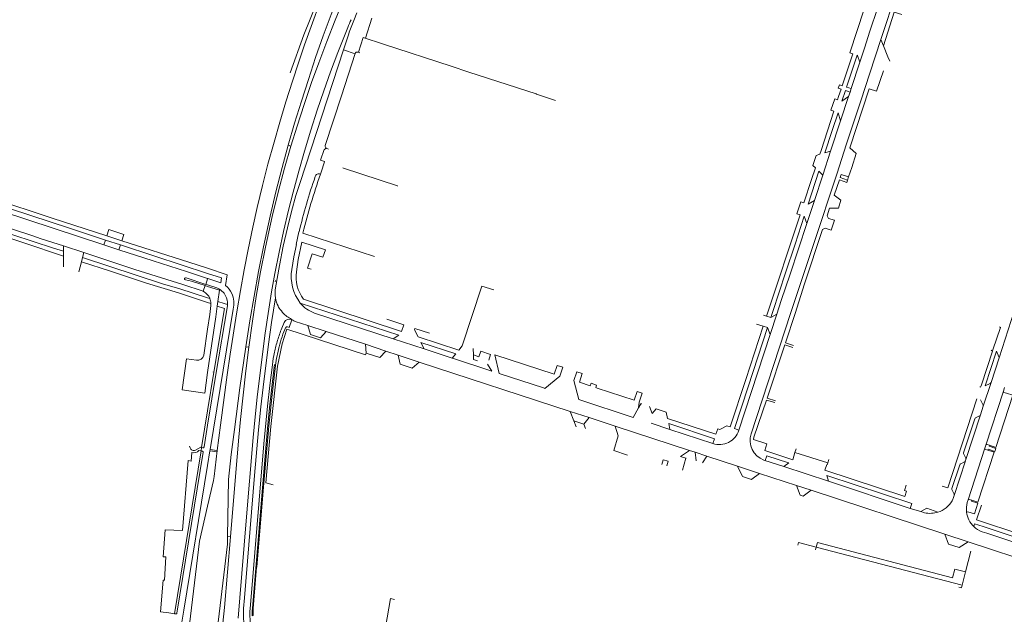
# Model space of a CAD drawing. Extents: x 145000 to 155000, y 457500 to 470000.
# Tile 419 of 548: x 152910 to 153382, y 464106 to 464391. Entities that reach past the tile are written whole.
import ezdxf

# ---------------------------------------------------------------- set-up
doc = ezdxf.new("R2010")
doc.units = 0
doc.header["$LTSCALE"] = 0.2
doc.header["$MEASUREMENT"] = 0
doc.layers.add('kant verharding', color=252, linetype='Continuous', lineweight=0)

msp = doc.modelspace()

# ---------------------------------------------------------------- linework, layer by layer
at = {"layer": 'kant verharding', "lineweight": 0}
for p, q in [((153071.54, 464394.48), (153070.1, 464390.77)), ((153078.74, 464391.95), (153075.64, 464382.34)), ((153067.67, 464384.34), (153065.15, 464376.66)), ((153074.63, 464382.66), (153072.37, 464375.54)), ((153074.63, 464382.66), (153084.38, 464379.5)), ((153084.38, 464379.5), (153116.84, 464368.8)), ((153322.77, 464381.69), (153317.48, 464365.51)), ((153322.77, 464381.69), (153324.03, 464378.69)), ((153065.15, 464376.66), (153070.81, 464374.81)), ((153072.06, 464375.62), (153072.37, 464375.54)), ((153072.37, 464375.54), (153073, 464375.31)), ((153307.99, 464375.27), (153309.39, 464374.79)), ((153324.03, 464378.69), (153326.25, 464373.37)), ((153308.61, 464358.1), (153312.81, 464370.85)), ((153326.25, 464373.37), (153327.12, 464371.3)), ((153116.84, 464368.8), (153125.24, 464366.06)), ((153125.24, 464366.06), (153157.59, 464355.52)), ((153320.82, 464356.86), (153324.04, 464366.7)), ((153303, 464359.96), (153302.39, 464358.32)), ((153307.39, 464354.38), (153308.07, 464356.47)), ((153308.07, 464356.47), (153308.61, 464358.1)), ((153300.74, 464353.15), (153298.9, 464347.77)), ((153302.08, 464352.67), (153300.74, 464353.15)), ((153303.54, 464342.71), (153307.39, 464354.38)), ((153304.13, 464352), (153307.39, 464354.38)), ((153298.9, 464347.77), (153300.33, 464347.2)), ((153302.29, 464346.44), (153303.54, 464342.71)), ((153298.68, 464328.02), (153303.54, 464342.71)), ((153038.65, 464330.93), (153039.98, 464330.48)), ((153057.98, 464329.07), (153056.87, 464329.5)), ((153294.97, 464316.6), (153298.68, 464328.02)), ((153298.68, 464328.02), (153295.97, 464327.27)), ((153306.23, 464331.09), (153301.81, 464317.59)), ((153311.06, 464327.03), (153307.89, 464329.66)), ((153056.03, 464322.89), (153054.41, 464318.03)), ((153291.83, 464326.06), (153290.23, 464321.24)), ((153293.65, 464326.65), (153291.83, 464326.06)), ((153308.84, 464320.25), (153311.06, 464327.03)), ((153054.41, 464318.03), (153054.08, 464317.08)), ((153065.09, 464319.93), (153064.76, 464320.04)), ((153293.08, 464318.43), (153287.91, 464302.61)), ((153290.23, 464321.24), (153291.42, 464320.02)), ((153294.97, 464316.6), (153293.08, 464318.43)), ((153307.37, 464315.77), (153308.84, 464320.25)), ((153290.97, 464304.45), (153294.97, 464316.6)), ((153301.81, 464317.59), (153298.78, 464308.39)), ((153307.37, 464315.77), (153303.78, 464316.95)), ((153306.85, 464314.18), (153306.46, 464313)), ((153306.85, 464314.18), (153307.37, 464315.77)), ((153287.29, 464293.43), (153290.97, 464304.45)), ((153287.91, 464302.61), (153290.97, 464304.45)), ((153303.69, 464304.55), (153300.48, 464307.01)), ((153302.46, 464300.66), (153303.69, 464304.55)), ((152950.28, 464283.15), (152901.6, 464299.17)), ((153284.49, 464303.73), (153282.56, 464298.02)), ((153285.91, 464303.28), (153284.49, 464303.73)), ((153284.08, 464297.54), (153267.93, 464248.98)), ((153282.56, 464298.02), (153284.08, 464297.54)), ((153286.04, 464296.82), (153287.29, 464293.43)), ((153300.53, 464294.95), (153299.02, 464290.25)), ((152951.63, 464287.45), (152952.62, 464290.5)), ((152952.62, 464290.5), (152959.83, 464288.15)), ((152950.28, 464283.15), (152951.02, 464285.46)), ((152951.02, 464285.46), (152958.17, 464283.12)), ((152958.83, 464285.11), (152951.63, 464287.45)), ((152959.83, 464288.15), (152958.83, 464285.11)), ((152958.83, 464285.11), (152991.02, 464274.83)), ((153045.67, 464288.8), (153079.99, 464277.49)), ((152930.92, 464282.64), (152930.93, 464280.04)), ((152930.92, 464282.64), (152940.71, 464279.39)), ((152950.28, 464283.15), (152957.41, 464280.81)), ((152958.17, 464283.12), (152957.41, 464280.81)), ((152930.93, 464280.04), (152930.95, 464277.75)), ((152930.95, 464277.75), (152930.94, 464272.61)), ((152940.03, 464277.09), (152939.5, 464274.93)), ((152940.71, 464279.39), (152940.03, 464277.09)), ((152939.5, 464274.93), (152938.25, 464270.22)), ((153000, 464271.87), (152991.02, 464274.83)), ((152999.15, 464264.17), (152989.64, 464267.27)), ((153000, 464267.02), (152989.94, 464270.31)), ((153000, 464266.75), (152999.15, 464264.17)), ((153000.08, 464266.99), (153000, 464267.02)), ((153000.08, 464266.99), (153000, 464266.75)), ((153006.3, 464264.92), (153000.08, 464266.99)), ((152986.64, 464262.05), (153000, 464257.71)), ((152997.94, 464260.84), (152988.06, 464264.12)), ((152998.86, 464263.6), (152997.94, 464260.84)), ((152998.86, 464263.6), (153000, 464263.22)), ((153000, 464263.89), (152999.15, 464264.17)), ((153004.39, 464262.43), (153000, 464263.89)), ((153032.46, 464265.37), (153032.57, 464266.04)), ((153000, 464255.5), (152985.97, 464260.04)), ((153000, 464257.71), (153001.09, 464257.36)), ((153045.95, 464257.02), (153093, 464241.59)), ((153001.58, 464254.99), (153000, 464255.5)), ((153001.02, 464249.66), (153001.56, 464253.98)), ((153001.25, 464184.94), (153012.26, 464252.33)), ((153004.61, 464253.77), (153003.86, 464248.59)), ((153004.93, 464256.01), (153004.61, 464253.77)), ((153007.59, 464252.81), (153004.61, 464253.77)), ((153033.77, 464253.82), (153033.81, 464253.76)), ((153091.67, 464239.82), (153044.45, 464255.23)), ((153000, 464242.67), (153001.02, 464249.66)), ((153003.86, 464248.59), (153000, 464221.81)), ((153036.53, 464250.1), (153036.62, 464250.01)), ((153039.03, 464243.5), (153040.45, 464247.23)), ((153040.43, 464247.18), (153040.45, 464247.22)), ((153051.26, 464250.41), (153088.97, 464238.11)), ((153266.62, 464249.38), (153267.93, 464248.98)), ((153267.93, 464248.98), (153270.01, 464248.34)), ((153269.74, 464240.09), (153272.91, 464249.8)), ((153270.01, 464248.34), (153272.91, 464249.8)), ((153386.77, 464251.34), (153379.53, 464228.9)), ((152998.17, 464230.18), (153000, 464242.67)), ((153035.58, 464243.12), (153036.71, 464245.95)), ((153037.97, 464243.62), (153037.54, 464243.68)), ((153037.99, 464243.85), (153037.97, 464243.62)), ((153037.99, 464243.9), (153037.99, 464243.85)), ((153037.99, 464243.9), (153039.03, 464243.5)), ((153042, 464246.43), (153047.99, 464244.46)), ((153047.99, 464244.46), (153056.86, 464241.56)), ((153263.16, 464245.13), (153266.43, 464244.12)), ((153266.43, 464244.12), (153268.4, 464243.51)), ((153268.4, 464243.51), (153269.74, 464240.09)), ((153056.86, 464241.56), (153075.65, 464235.4)), ((153091.67, 464239.82), (153088.97, 464238.11)), ((153103.81, 464233.29), (153088.97, 464238.11)), ((153120.41, 464232.63), (153100.99, 464238.92)), ((153254.72, 464194.16), (153269.74, 464240.09)), ((153019.76, 464233.97), (153018.37, 464234.19)), ((153075.65, 464235.4), (153075.99, 464231.21)), ((153075.65, 464235.4), (153085.5, 464232.16)), ((153102.3, 464236.33), (153103.81, 464233.29)), ((153118.99, 464230.87), (153102.3, 464236.33)), ((153127.32, 464233.33), (153127.43, 464230.31)), ((153268.3, 464209.57), (153276.74, 464235.2)), ((153276.74, 464235.2), (153280.64, 464233.95)), ((153280.91, 464234.79), (153277.04, 464236.11)), ((153075.99, 464231.21), (153082.59, 464229.06)), ((153082.59, 464229.06), (153085.5, 464232.16)), ((153085.5, 464232.16), (153091.32, 464230.24)), ((153091.32, 464230.24), (153101.5, 464226.9)), ((153091.32, 464230.24), (153092.29, 464225.92)), ((153117.45, 464228.73), (153136.21, 464222.59)), ((153127.43, 464230.31), (153127.52, 464228.14)), ((153127.43, 464230.31), (153130.1, 464229.44)), ((153130.1, 464229.44), (153130.97, 464232.12)), ((153371.06, 464216.03), (153376.31, 464232.16)), ((153372.79, 464215.5), (153378.27, 464232.1)), ((153379.53, 464228.9), (153375.66, 464217.15)), ((153376.31, 464232.16), (153375.79, 464232.54)), ((153379.49, 464229.37), (153378.27, 464232.1)), ((153092.29, 464225.92), (153098.11, 464224.01)), ((153098.11, 464224.01), (153101.5, 464226.9)), ((153101.5, 464226.9), (153173.78, 464203.24)), ((153127.52, 464228.14), (153129.48, 464227.49)), ((153136.21, 464222.59), (153134.19, 464225.94)), ((153002.64, 464221.98), (153002.67, 464222.19)), ((153139.87, 464221.34), (153161, 464214.46)), ((153161, 464214.46), (153161.72, 464214.22)), ((153371.92, 464205.65), (153375.66, 464217.15)), ((153375.19, 464216.61), (153372.79, 464215.5)), ((153381.57, 464212.87), (153382.19, 464214.68)), ((153272.3, 464208.31), (153268.3, 464209.57)), ((153381.57, 464212.87), (153373.16, 464187.05)), ((153381.88, 464212.31), (153383.05, 464211.93)), ((153178.06, 464208.91), (153204.13, 464200.37)), ((153211.95, 464205.5), (153213.16, 464202.17)), ((153354.89, 464166.52), (153368.86, 464209.29)), ((153371.86, 464206.17), (153370.55, 464208.74)), ((153371.92, 464205.65), (153370.58, 464201.59)), ((152997.13, 464185.91), (153000, 464203.45)), ((153173.78, 464203.24), (153182.99, 464200.23)), ((153173.78, 464203.24), (153175.59, 464198.63)), ((153180.43, 464197.02), (153182.99, 464200.23)), ((153182.99, 464200.23), (153195.36, 464196.18)), ((153213.16, 464202.17), (153215.03, 464204.48)), ((153219.95, 464202.88), (153215.03, 464204.48)), ((153220.58, 464199.8), (153219.95, 464202.88)), ((153363.62, 464180.11), (153370.58, 464201.59)), ((153370.18, 464201.05), (153368.3, 464200.18)), ((153000, 464196.58), (152998.3, 464186.24)), ((153175.59, 464198.63), (153180.43, 464197.02)), ((153175.59, 464198.63), (153176.68, 464195.84)), ((153180.43, 464197.02), (153181.19, 464195.08)), ((153196.89, 464191.56), (153195.36, 464196.18)), ((153195.36, 464196.18), (153231.05, 464184.51)), ((153212.64, 464197.63), (153221.59, 464194.58)), ((153221.59, 464194.58), (153221.09, 464197.49)), ((153367.83, 464199.64), (153362.52, 464183.32)), ((153194.72, 464184.44), (153196.89, 464191.56)), ((153221.59, 464194.58), (153242.27, 464187.77)), ((152991.66, 464185.72), (152991.3, 464186.52)), ((152996.81, 464185.99), (152994.13, 464184.59)), ((152997.13, 464185.91), (152996.81, 464185.99)), ((152996.95, 464184.25), (152997.13, 464185.91)), ((152997.77, 464185.78), (152997.13, 464185.91)), ((153372.66, 464185.51), (153373.16, 464187.05)), ((153373.75, 464187.35), (153374.93, 464186.97)), ((152984.1, 464106.11), (152996.95, 464184.25)), ((152997.87, 464183.63), (152985.28, 464106.43)), ((152996.53, 464184.31), (152995.85, 464184.4)), ((152996.53, 464184.31), (152996.95, 464184.25)), ((152996.95, 464184.25), (152997.42, 464184.19)), ((153000, 464177.27), (153001.14, 464184.24)), ((153001.14, 464184.24), (153001.25, 464184.94)), ((153003.18, 464171.99), (153004.62, 464184.38)), ((153194.72, 464184.44), (153201.4, 464182.18)), ((153226.77, 464181.64), (153231.05, 464184.51)), ((153226.77, 464181.64), (153229.25, 464180.76)), ((153231.05, 464184.51), (153233.81, 464183.61)), ((153233.81, 464183.61), (153239.46, 464181.75)), ((153233.81, 464183.61), (153234.2, 464179.51)), ((153239.46, 464181.75), (153237.26, 464178.5)), ((153239.46, 464181.75), (153254.03, 464176.97)), ((153267.13, 464184.48), (153280.61, 464180.02)), ((153280.61, 464180.02), (153281.66, 464183.52)), ((153281.66, 464183.52), (153282.18, 464185.24)), ((153297.35, 464178.56), (153281.66, 464183.52)), ((153362.56, 464182.64), (153363.51, 464180.75)), ((153372.66, 464185.51), (153364.64, 464160.82)), ((153373.06, 464184.89), (153374.14, 464184.58)), ((153227.72, 464174.99), (153229.25, 464180.76)), ((153229.25, 464180.76), (153229.3, 464180.95)), ((153229.25, 464180.76), (153229.5, 464180.67)), ((153254.03, 464176.97), (153264.68, 464173.48)), ((153254.03, 464176.97), (153256.28, 464172.25)), ((153276.3, 464176.72), (153266.7, 464179.87)), ((153276.3, 464176.72), (153278.75, 464178.48)), ((153297.68, 464169.72), (153276.3, 464176.72)), ((153297.35, 464178.56), (153297.85, 464180.15)), ((153356.91, 464166.17), (153360.69, 464177.61)), ((153358.02, 464162.9), (153363.43, 464179.53)), ((153361.11, 464178.13), (153363.02, 464179.06)), ((153363.62, 464180.11), (153363.43, 464179.53)), ((153261.04, 464170.67), (153264.68, 464173.48)), ((153264.68, 464173.48), (153282.46, 464167.65)), ((153297.68, 464169.72), (153296.86, 464172.51)), ((153282.46, 464167.65), (153289.44, 464165.36)), ((153282.46, 464167.65), (153284.11, 464162.98)), ((153336.95, 464156.69), (153297.68, 464169.72)), ((153354.89, 464166.52), (153352.22, 464167.32)), ((153284.11, 464162.98), (153285.58, 464162.55)), ((153285.58, 464162.55), (153289.44, 464165.36)), ((153289.44, 464165.36), (153353.54, 464144.34)), ((153357.95, 464163.58), (153356.97, 464165.43)), ((153357.69, 464161.91), (153358.02, 464162.9)), ((153364.24, 464159.52), (153364.64, 464160.82)), ((153365.22, 464161.02), (153366.47, 464160.63)), ((153341.97, 464155.19), (153336.95, 464156.69)), ((153343.84, 464154.59), (153341.97, 464155.19)), ((153353.54, 464144.34), (153364.65, 464140.7)), ((153355.35, 464139.58), (153353.54, 464144.34)), ((153371.43, 464145.51), (153373.64, 464144.76)), ((153010.96, 464143.09), (153009.59, 464143.15)), ((153355.35, 464139.58), (153360.36, 464137.96)), ((153360.36, 464137.96), (153364.65, 464140.7)), ((153291.5, 464136.86), (153291.83, 464138.11)), ((153291.83, 464138.11), (153361.78, 464119.83)), ((153363.45, 464126.21), (153366.05, 464136.14)), ((153361.78, 464119.83), (153363.45, 464126.21)), ((152981.37, 464106.54), (152977.34, 464106.98)), ((152981.37, 464106.54), (152984.1, 464106.11)), ((152984.71, 464106.01), (152984.1, 464106.11))]:
    msp.add_line(p, q, dxfattribs=at)
at = {"layer": 'kant verharding', "lineweight": 0, "flags": 128}
for points in [[(153039.63, 464365.63), (153046.07, 464383.9), (153062.21, 464424.11), (153066.64, 464434.84), (153073.26, 464450.54), (153083.8, 464481.34)], [(153038.65, 464330.93), (153041.74, 464341.51), (153044.96, 464352.03), (153048.31, 464362.53), (153051.8, 464372.98), (153055.44, 464383.38), (153059.23, 464393.74), (153063.22, 464404.02), (153071.49, 464424.45), (153073.19, 464428.54)], [(153074.52, 464427.99), (153065.35, 464401.17), (153061.21, 464390.95), (153057.19, 464380.69), (153053.26, 464370.4), (153049.87, 464360.99), (153046.29, 464350.55), (153042.92, 464340.08), (153039.98, 464330.48)], [(153331.91, 464409.91), (153330.3, 464404.6), (153322.77, 464381.69)], [(153004.62, 464184.38), (153006.13, 464196.54), (153009.42, 464220.83), (153010.85, 464230.7), (153014.04, 464250.93), (153015.76, 464261.29), (153017.58, 464271.13), (153019.47, 464280.91), (153021.73, 464291.68), (153023.79, 464300.98), (153026.33, 464311.61), (153028.95, 464321.9), (153031.84, 464332.41), (153034.61, 464342), (153037.57, 464351.82), (153040.67, 464361.62), (153043.55, 464370.4), (153046.53, 464379.13), (153050.24, 464389.72), (153053.71, 464398.92)], [(153316.19, 464395.72), (153314.82, 464396.2), (153307.99, 464375.27)], [(153312.81, 464370.85), (153315, 464377.54), (153317.58, 464385.68), (153321.17, 464396.6)], [(153324.03, 464378.69), (153329.29, 464394.78), (153332.89, 464393.64)], [(153014.67, 464103.93), (153015.42, 464113.78), (153018.47, 464150.78), (153021.84, 464190.66), (153022.78, 464200.59), (153023.77, 464210.03), (153024.97, 464220.43), (153027.57, 464240.71), (153028.98, 464250.17), (153030.67, 464260.51), (153032.29, 464269.42), (153034.24, 464279.68), (153036.37, 464289.52), (153038.75, 464299.7), (153040.96, 464308.43), (153043.67, 464318.52), (153046.46, 464328.16), (153049.48, 464338.12), (153052.52, 464347.68), (153055.72, 464357.08), (153058.97, 464366.09), (153062.44, 464375.4), (153067.17, 464387.38)], [(153065.15, 464376.66), (153044.32, 464313.01), (153042.34, 464306.82), (153040.17, 464299.15), (153038.25, 464291.35), (153036.3, 464282.55), (153034.44, 464273.26), (153032.5, 464262.57)], [(153056.44, 464330.73), (153064.2, 464354.65), (153070.8, 464374.92)], [(153309.39, 464374.79), (153304.3, 464359.51), (153303, 464359.96)], [(153311.41, 464374.07), (153306.39, 464358.81), (153308.61, 464358.1)], [(153312.81, 464370.85), (153311.56, 464374.04), (153311.41, 464374.07)], [(153317.48, 464365.51), (153313.21, 464352.3), (153306.23, 464331.09)], [(153302.39, 464358.32), (153303.79, 464357.9), (153302.53, 464354.24), (153302.08, 464352.67)], [(153308.07, 464356.47), (153305.84, 464357.21), (153304.13, 464352)], [(153307.89, 464329.66), (153317.25, 464358), (153320.82, 464356.86)], [(153157.59, 464355.52), (153157.7, 464355.48), (153166.89, 464352.43)], [(153300.33, 464347.2), (153294.25, 464328.34), (153293.65, 464326.65)], [(153295.97, 464327.27), (153299.55, 464338), (153302.29, 464346.44)], [(153018.37, 464234.19), (153020.3, 464246.68), (153022.25, 464258.54), (153024.39, 464270.41), (153026.74, 464282.14), (153029.97, 464296.92), (153032.73, 464308.61), (153035.7, 464320.29), (153038.65, 464330.93)], [(153019.76, 464233.97), (153021.48, 464246.52), (153023.33, 464258.34), (153025.43, 464270.21), (153027.75, 464282.02), (153030.97, 464296.68), (153033.79, 464308.34), (153036.92, 464319.92), (153039.98, 464330.48)], [(153056.03, 464322.89), (153056.07, 464323.09), (153054.09, 464323.76), (153055.94, 464328.96), (153056.14, 464328.9), (153056.36, 464329.29), (153056.67, 464329.13), (153056.87, 464329.5)], [(153091.06, 464311.25), (153091.08, 464311.4), (153065.09, 464319.93)], [(153291.42, 464320.02), (153289.62, 464314.43), (153285.91, 464303.28)], [(153300.48, 464307.01), (153302.95, 464314.32), (153306.46, 464313)], [(153306.85, 464314.18), (153303.28, 464315.48), (153303.78, 464316.95)], [(152839.17, 464309.98), (152839.36, 464310.05), (152861.53, 464302.8), (152886.98, 464294.36), (152926.15, 464281.53), (152930.93, 464280.04)], [(152842.98, 464311.49), (152874.56, 464301.06), (152916.25, 464287.4), (152920.15, 464286.08), (152930.92, 464282.64)], [(152838.34, 464308.19), (152879.04, 464294.8), (152911.89, 464284.08), (152930.95, 464277.75)], [(152896.34, 464305.55), (152925.42, 464296), (152951.63, 464287.45)], [(153298.78, 464308.39), (153293.5, 464292.44), (153284.35, 464264.52), (153279.46, 464250.17), (153260.62, 464192.44)], [(152896.08, 464303.45), (152933.7, 464291.09), (152951.02, 464285.46)], [(153300.53, 464294.95), (153297.77, 464295.82), (153297.17, 464297.13), (153298.29, 464300.67), (153302.46, 464300.66)], [(153286.04, 464296.82), (153281.7, 464283.44), (153277.1, 464269.76), (153270.97, 464251.11), (153270.01, 464248.34)], [(153272.91, 464249.8), (153275.06, 464256.37), (153279.3, 464269.01), (153287.29, 464293.43)], [(153277.04, 464236.11), (153281.69, 464250.24), (153286.25, 464264.46), (153294.89, 464290.53)], [(153294.89, 464290.53), (153296.17, 464291.21), (153299.02, 464290.25)], [(153042.62, 464283.34), (153042.5, 464283.38), (153043.8, 464289.4), (153043.9, 464289.37)], [(152957.41, 464280.81), (152973.93, 464275.41), (152989.94, 464270.31)], [(152958.17, 464283.12), (152974.68, 464277.67), (153000, 464269.45)], [(153042.62, 464283.34), (153041.4, 464277.34), (153040.38, 464271.31)], [(153045.2, 464284.49), (153043.45, 464276.09), (153042.56, 464270.25)], [(153055.31, 464277.19), (153056.49, 464280.79), (153045.2, 464284.49)], [(152940.03, 464277.09), (152978.39, 464264.47), (152986.64, 464262.05)], [(152940.71, 464279.39), (152965.17, 464271.3), (152988.06, 464264.12)], [(153055.31, 464277.19), (153050.15, 464278.88), (153047.94, 464272.01), (153049.64, 464271.45)], [(152939.5, 464274.93), (152953.35, 464270.47), (152970.68, 464264.79), (152985.97, 464260.04)], [(153008.64, 464263.62), (153009.44, 464268.77), (153000, 464271.87)], [(152989.33, 464266.31), (152992.29, 464265.75), (152998.86, 464263.6)], [(153000, 464269.45), (153006.58, 464267.3), (153006.3, 464264.92)], [(153000, 464263.22), (153005.69, 464261.34), (153004.93, 464256.01)], [(153120.41, 464232.63), (153122.04, 464234.72), (153131.47, 464263.35), (153137.31, 464261.49)], [(153017.27, 464108.69), (153017.67, 464113.72), (153022.56, 464172.43), (153024.45, 464194.43), (153025.57, 464205.39), (153026.61, 464214.81), (153029.13, 464235.55), (153030.57, 464245.85), (153032.57, 464257.65)], [(153009.31, 464252.92), (153004.12, 464221.81), (153000, 464196.58)], [(153000, 464203.45), (153003.05, 464222.07), (153008.15, 464252.63), (153007.59, 464252.81)], [(153004.93, 464256.01), (153007.95, 464255.03), (153009.58, 464254.5)], [(153093, 464241.59), (153094.14, 464244.81), (153085.89, 464247.51)], [(153031.51, 464167.99), (153027.86, 464168.99), (153030.3, 464195.99), (153033.45, 464224.91), (153035.79, 464235.69), (153037.93, 464242.7), (153075.72, 464230.38), (153075.99, 464231.21)], [(153047.99, 464244.46), (153049.35, 464240.11), (153054.09, 464238.57), (153056.86, 464241.56)], [(153106.43, 464240.74), (153099.43, 464243.01), (153099.27, 464242.39), (153100.99, 464238.92)], [(153266.43, 464244.12), (153258.13, 464218.46), (153250.63, 464195.76), (153249.04, 464196.3), (153245.61, 464194.56), (153244.69, 464194.86)], [(153268.4, 464243.51), (153259.26, 464214.99), (153252.6, 464194.94), (153254.72, 464194.16)], [(153379.79, 464243.73), (153380.15, 464243.55), (153376.61, 464232.69)], [(153018.37, 464234.19), (153015.49, 464214.46), (153012.83, 464194.46), (153011.34, 464182.54), (153009.98, 464170.61), (153009.59, 464143.15)], [(153010.96, 464143.09), (153013.35, 464171.91), (153014.98, 464190.88), (153015.77, 464199.39), (153017, 464211.06), (153018.34, 464222.72), (153019.76, 464233.97)], [(153103.81, 464233.29), (153117.32, 464228.8), (153118.99, 464230.87)], [(153000, 464221.81), (152998.59, 464212.03), (152987.72, 464213.61), (152989.87, 464228.47), (152994.67, 464227.76)], [(153134.83, 464227.88), (153135.7, 464230.57), (153130.97, 464232.12)], [(153139.87, 464221.34), (153137.72, 464230.39), (153166.21, 464221.09), (153167.66, 464225.27), (153170.27, 464224.41), (153168.89, 464220.18), (153161.72, 464214.22)], [(153376.61, 464232.69), (153376.44, 464232.15), (153376.31, 464232.16)], [(153031.04, 464225.6), (153029.84, 464215.63), (153028.71, 464205.67), (153026.95, 464187.61), (153020.36, 464108.55)], [(153032.6, 464225.32), (153032.6, 464225.32), (153030.77, 464209.9), (153029.34, 464196.09), (153026.95, 464168.82), (153023.59, 464128.51), (153023.41, 464128.49), (153021.85, 464108.6), (153021.77, 464105.22), (153021.38, 464105.16)], [(153021.48, 464108.61), (153027.71, 464183.84), (153028.74, 464195.05), (153029.74, 464204.98), (153030.84, 464214.88), (153032.13, 464225.65)], [(153178.07, 464208.92), (153175.59, 464218.02), (153176.97, 464222.22), (153179.64, 464221.35), (153178.28, 464217.17), (153183.4, 464215.47), (153183.85, 464216.72), (153186.48, 464215.84), (153186.1, 464214.64), (153186.75, 464214.38), (153204.59, 464208.54), (153205.99, 464212.76), (153208.42, 464211.94), (153206.96, 464207.62), (153206.66, 464204.96), (153204.13, 464200.37)], [(153371.06, 464216.03), (153370.63, 464214.87), (153370.23, 464214.95)], [(153374.93, 464186.97), (153377.94, 464185.91), (153386.08, 464210.95), (153383.05, 464211.93)], [(153208.14, 464206.77), (153207.74, 464206.9), (153206.66, 464204.96)], [(153267.13, 464184.48), (153268.19, 464187.61), (153261.84, 464189.68), (153262, 464190.81), (153268.01, 464208.66), (153272.04, 464207.52)], [(153220.58, 464199.8), (153243.75, 464192.22), (153244.69, 464194.86)], [(153221.09, 464197.49), (153243.08, 464190.13), (153242.27, 464187.77)], [(153374.93, 464186.97), (153374.78, 464186.48), (153377.93, 464185.38), (153377.47, 464184.03), (153374.26, 464185.02), (153374.14, 464184.58)], [(152992.46, 464183.5), (152992.1, 464179.37), (152990.61, 464179.58)], [(153004.55, 464183.77), (153001.19, 464184.23), (153001.14, 464184.24)], [(153001.25, 464184.94), (153004.37, 464184.51), (153004.62, 464184.38)], [(153278.75, 464178.48), (153278.57, 464178.48), (153268.17, 464181.91), (153267.42, 464179.63)], [(153366.47, 464160.63), (153369.41, 464159.68), (153377.2, 464183.63), (153374.14, 464184.58)], [(152979.67, 464146.42), (152987.89, 464146.14), (152990.61, 464179.58)], [(152990.37, 464092.91), (152986.17, 464093.37), (152988.65, 464107.79), (153000, 464177.27)], [(153217.86, 464177.78), (153218.46, 464179.94), (153220.79, 464179.37), (153220.2, 464177.14)], [(153296.04, 464174.98), (153296.93, 464177.67), (153297.06, 464177.63), (153297.35, 464178.56)], [(153000, 464157.7), (153002.84, 464170.06), (153003.18, 464171.99)], [(153256.28, 464172.25), (153256.44, 464171.92), (153260.81, 464170.49), (153261.04, 464170.67)], [(153296.04, 464174.98), (153334.27, 464162.33), (153335.11, 464164.98), (153334.1, 464165.33), (153334.99, 464167.9)], [(153296.86, 464172.51), (153337.72, 464158.99), (153336.95, 464156.69)], [(152990.37, 464092.91), (152996.14, 464140.88), (153000, 464157.7)], [(153366.47, 464160.63), (153366.27, 464160.21), (153369.4, 464159.21), (153367.73, 464153.99), (153364.6, 464155.01), (153363.9, 464154.83)], [(153372.6, 464149.97), (153368.75, 464151.24), (153371.08, 464158.23)], [(153341.97, 464155.19), (153344.89, 464156.75), (153350.23, 464154.84)], [(153371.96, 464147.92), (153367.81, 464149.28), (153367.4, 464147.98)], [(153372.6, 464149.97), (153399.64, 464141), (153425.75, 464132.31)], [(152977.34, 464106.98), (152978.61, 464122.29), (152979.27, 464122.3), (152980.04, 464133.38), (152978.62, 464133.45), (152979.67, 464146.42)], [(153371.96, 464147.92), (153399.4, 464138.86), (153425.13, 464130.36)], [(153373.64, 464144.76), (153399.29, 464136.26), (153421.74, 464128.91)], [(153009.59, 464143.15), (153009.54, 464139.58), (153003.78, 464091.37)], [(153005.99, 464091.1), (153006.86, 464097.1), (153008.09, 464109.07), (153010.96, 464143.09)], [(153283.06, 464139.07), (153283.39, 464140.32), (153291.83, 464138.11)], [(153291.83, 464138.11), (153292.41, 464140.34), (153357.23, 464123.39), (153358.32, 464127.55), (153363.45, 464126.21)], [(153364.65, 464140.7), (153398.74, 464129.4), (153423.71, 464121.3)], [(153360.19, 464118.9), (153361.45, 464118.57), (153361.78, 464119.83)], [(153082.58, 464090.38), (153083.76, 464090.19), (153087.7, 464113.37), (153089.69, 464113.03)]]:
    msp.add_lwpolyline(points, dxfattribs=at)
at = {"layer": 'kant verharding', "lineweight": 0}
for centre, radius, start, end in [((153100.23, 464374.6), 35.44, 152.1147, 158.868), ((153154.99, 464355.03), 92.11, 157.167, 161.4417), ((153071.81, 464374.58), 1.07, 76.561, 161.5482), ((153057.56, 464330.43), 1.16, 165.1535, 233.6386), ((153277.58, 464235.66), 239.78, 160.4604, 167.0541), ((153362.32, 464209.96), 326.32, 160.835, 166.0186), ((153053.38, 464315.39), 1.83, 67.5196, 165.4435), ((153061.1, 464268), 20.99, 170.9164, 217.4844), ((152989.47, 464266.8), 0.508, 69.7313, 254.8266), ((153060.75, 464267.86), 18.34, 172.5025, 216.2351), ((153001.92, 464255.35), 7.5, 26.1048, 70.7951), ((153003.02, 464256.29), 9.23, 22.7114, 52.5199), ((153046.53, 464260.32), 14.21, 170.8577, 190.8174), ((152994.72, 464254.71), 6.92, 40.3369, 62.2891), ((152994.8, 464254.8), 6.8, 25.5458, 40.2256), ((153011.55, 464261.59), 11.29, 200.0157, 202.0387), ((152994.55, 464254.78), 7.03, 1.7769, 21.5778), ((153001.93, 464254.98), 7.66, 356.3743, 28.6132), ((153001.53, 464255.1), 11.08, 345.5457, 25.429), ((153043.92, 464259.11), 11.45, 187.3501, 207.5621), ((152996.9, 464254.55), 4.7, 353.0624, 5.47), ((153002.24, 464254.92), 7.35, 344.179, 356.6606), ((153041.77, 464257.71), 8.89, 206.424, 213.4196), ((153048.49, 464261.95), 16.84, 212.8629, 224.7393), ((153055.98, 464264.31), 14.68, 218.2235, 251.247), ((153045.94, 464259.13), 13.04, 224.386, 229.5875), ((153039.25, 464244.71), 2.83, 64.5565, 153.9542), ((153055.91, 464274.05), 30.93, 233.4462, 243.2722), ((153093.49, 464219.44), 62.56, 157.7604, 163.3407), ((153092.37, 464219.67), 59.86, 156.3513, 165.9345), ((153083.52, 464221.32), 52.48, 162.1806, 168.732), ((153099.66, 464217.11), 67.56, 165.3245, 173.0176), ((152995.19, 464230.75), 3.04, 260.2477, 349.1698), ((153092.66, 464218.27), 62.06, 167.6246, 173.2206), ((153378.99, 464229.09), 0.57, 341.3815, 30.0882), ((153037.02, 464224.56), 4.48, 170.2598, 174.1244), ((153374.72, 464217.5), 1, 297.8378, 339.6546), ((153382.02, 464212.75), 0.465, 165.4159, 251.9773), ((153371.24, 464205.83), 0.705, 344.9062, 29.1565), ((153368.62, 464199.44), 0.807, 113.0778, 165.8583), ((153369.68, 464201.85), 0.937, 302.3384, 343.9218), ((153245.33, 464197.13), 9.85, 251.9071, 342.4094), ((153270.18, 464189.3), 10.05, 161.8157, 249.7875), ((152997.83, 464186.25), 0.475, 262.9348, 359.0248), ((153373.65, 464186.82), 0.538, 79.5713, 154.5763), ((152993.37, 464186.19), 1.77, 195.4231, 295.3154), ((152993.35, 464186.99), 3.6, 255.7962, 313.881), ((152997.41, 464183.72), 0.473, 349.8103, 87.9103), ((153363.28, 464183.03), 0.822, 159.3152, 208.5579), ((153373.23, 464185.43), 0.568, 171.7188, 253.3065), ((153361.53, 464177.36), 0.88, 118.6773, 163.6307), ((153362.6, 464179.86), 0.902, 298.2453, 338.4262), ((153362.99, 464180.33), 0.67, 340.8733, 38.9488), ((153357.89, 464165.88), 1.02, 163.6052, 206.0122), ((153357.11, 464163.14), 0.949, 345.0812, 27.855), ((153346.38, 464166.55), 12.33, 288.2243, 329.3637), ((153349.16, 464164.61), 8.95, 330.9759, 342.4162), ((153376.51, 464156.27), 12.68, 165.1748, 186.5272), ((153365.07, 464160.55), 0.499, 72.2424, 147.4827), ((153346.56, 464167.05), 12.75, 257.6457, 286.723), ((153375.33, 464156.35), 11.52, 187.5588, 226.5311), ((153374.1, 464154.38), 9.27, 223.6809, 253.2185), ((152984.8, 464106.48), 0.479, 259.1978, 354.3801), ((153062.13, 464106.2), 44.93, 176.8262, 189.5673), ((153056.73, 464106.04), 36.45, 176.0596, 191.8217), ((153052.13, 464105.95), 30.76, 175.0396, 181.4759)]:
    msp.add_arc(centre, radius, start, end, dxfattribs=at)

doc.saveas('drawing.dxf')
